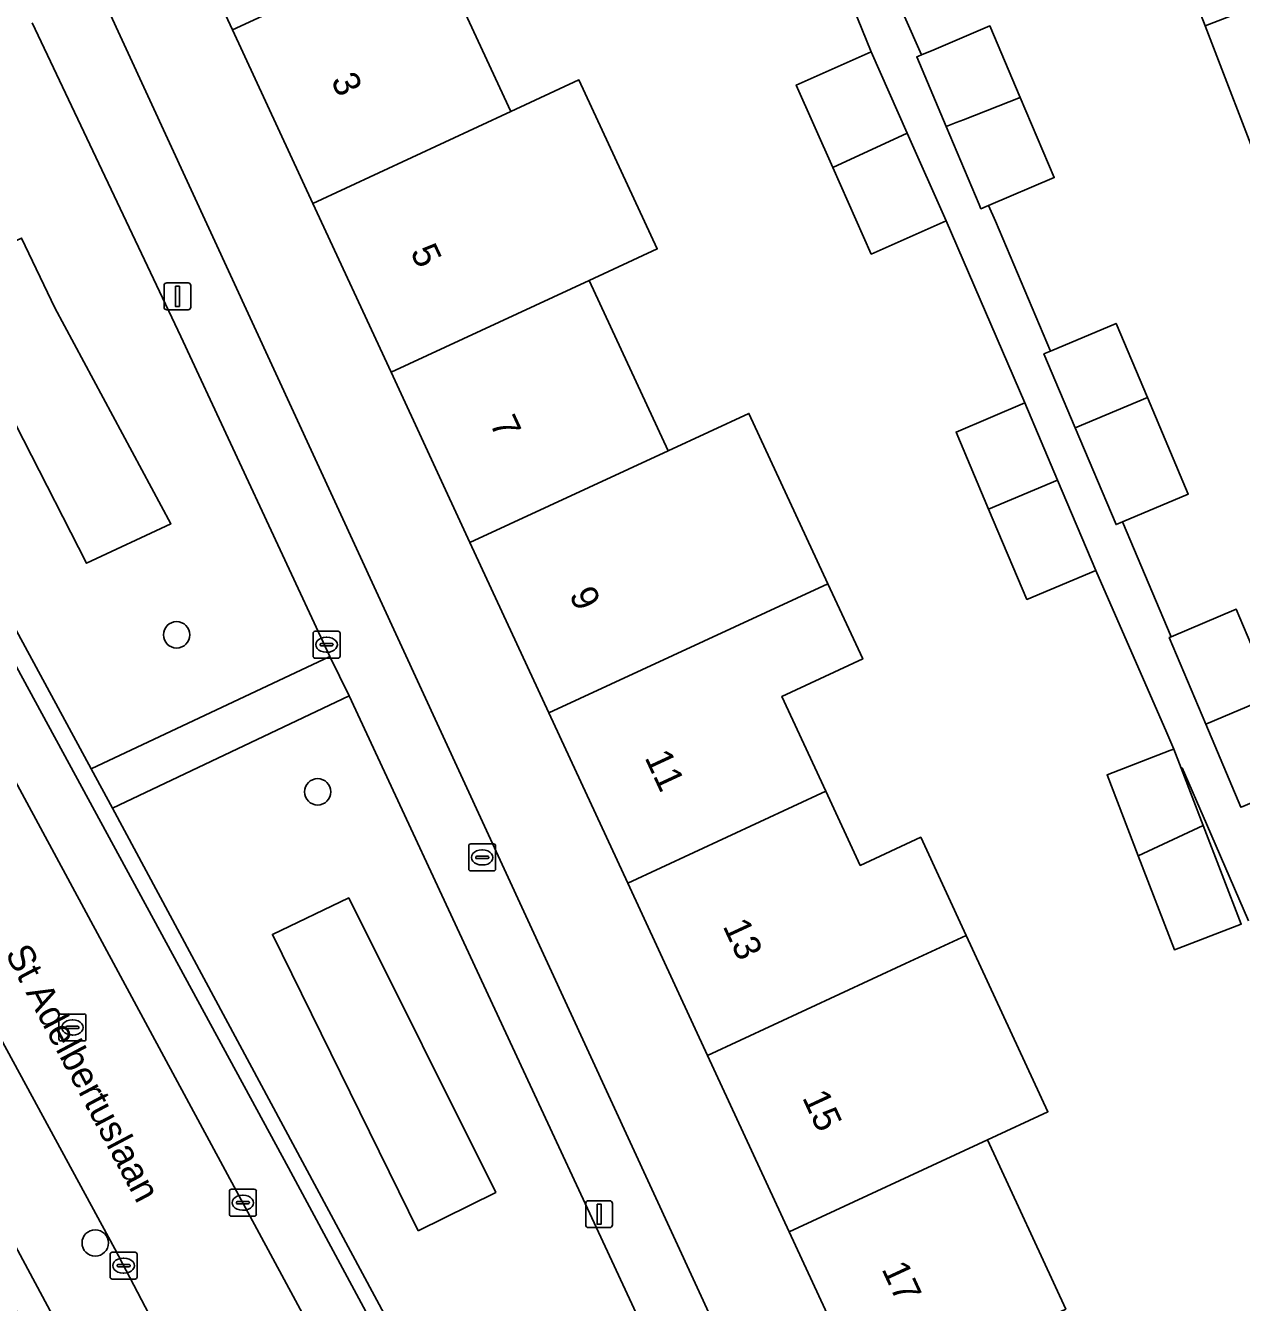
# Model space of a CAD drawing. Extents: x 162523 to 163266, y 381230 to 382050.
# Drawn here: x 162765.64 to 162810.8, y 381862.71 to 381910.12 of the extents above; entities that cross this region are included whole.
import ezdxf

# ---------------------------------------------------------------- set-up
doc = ezdxf.new("R2010")
doc.units = 0
for name, color, linetype in [('IMGEO_Boom', 7, 'Continuous'), ('IMGEO_Erf', 7, 'Continuous'), ('IMGEO_Groenvoorziening', 7, 'Continuous'), ('IMGEO_Kolk', 7, 'Continuous'), ('IMGEO_Lichtmast', 7, 'Continuous'), ('IMGEO_Openbare_ruimte_label', 7, 'Continuous'), ('IMGEO_Pand', 7, 'Continuous'), ('IMGEO_Pand_nummerreeks', 7, 'Continuous'), ('IMGEO_Parkeervlak_open', 7, 'Continuous'), ('IMGEO_Rijbaan_lokaal_open', 7, 'Continuous'), ('IMGEO_Rioolput', 7, 'Continuous'), ('IMGEO_Voetpad_open', 7, 'Continuous')]:
    doc.layers.add(name, color=color, linetype=linetype)

msp = doc.modelspace()

# ---------------------------------------------------------------- linework, layer by layer
at = {"layer": 'IMGEO_Boom'}
for centre in [(162771.256, 381887.499), (162776.493, 381881.67), (162768.233, 381864.921)]:
    msp.add_circle(centre, 0.489, dxfattribs=at)
at = {"layer": 'IMGEO_Erf'}
for points in [[(162794.003, 381865.339), (162790.969, 381871.887), (162788.006, 381878.281), (162785.079, 381884.597), (162782.148, 381890.922), (162779.218, 381897.246), (162776.311, 381903.518), (162773.328, 381909.955), (162770.526, 381916.002), (162767.041, 381914.342), (162813.9, 381812.685), (162814.485, 381811.161)], [(162811.638, 381904.414), (162809.452, 381910.107), (162807.264, 381915.746)], [(162780.684, 381913.365), (162783.667, 381906.928), (162786.196, 381908.099), (162789.102, 381901.827), (162786.574, 381900.655), (162789.505, 381894.331), (162792.507, 381895.722), (162795.438, 381889.397), (162796.732, 381886.606), (162793.73, 381885.214), (162795.362, 381881.691), (162796.638, 381878.938), (162798.889, 381879.981), (162800.577, 381876.341), (162803.612, 381869.793), (162801.36, 381868.749), (162804.27, 381862.468)], [(162797.597, 381912.001), (162798.918, 381909.028), (162799.374, 381909.221), (162801.457, 381910.104), (162802.585, 381907.442), (162803.845, 381904.472), (162801.403, 381903.436), (162801.658, 381902.861), (162803.702, 381898.029), (162806.141, 381899.061), (162807.303, 381896.313), (162808.821, 381892.725), (162806.381, 381891.694), (162808.185, 381887.429), (162810.601, 381888.45), (162811.963, 381885.23)], [(162811.058, 381876.877), (162809.497, 381880.476), (162808.593, 381882.559), (162808.562, 381882.547), (162809.379, 381880.421), (162810.786, 381876.759), (162808.304, 381875.805), (162806.961, 381879.3), (162805.807, 381882.306), (162808.14, 381883.202), (162808.289, 381883.259), (162808.03, 381883.856), (162805.384, 381889.893), (162802.827, 381888.811), (162801.409, 381892.164), (162800.199, 381895.025), (162802.756, 381896.106), (162799.83, 381902.864), (162797.048, 381901.632), (162795.622, 381904.849), (162794.267, 381907.906), (162797.049, 381909.138), (162796.032, 381911.652)], [(162815.393, 381810.803), (162818.797, 381811.72), (162822.323, 381812.834), (162820.843, 381816.027), (162817.848, 381814.639), (162818.068, 381814.17), (162817.778, 381814.034), (162817.581, 381814.459), (162814.553, 381820.994), (162811.599, 381827.368), (162808.707, 381833.608), (162805.721, 381840.052), (162802.771, 381846.419), (162799.852, 381852.718), (162796.914, 381859.058), (162794.003, 381865.339)]]:
    msp.add_lwpolyline(points, dxfattribs=at)
msp.add_lwpolyline([(162745.066, 381900.034), (162748.419, 381893.798), (162751.735, 381887.632), (162755.05, 381881.467), (162758.365, 381875.302), (162761.68, 381869.137), (162764.996, 381862.972), (162768.311, 381856.807), (162771.626, 381850.642), (162774.941, 381844.476), (162778.257, 381838.311), (162781.572, 381832.146), (162784.887, 381825.982), (162788.202, 381819.816), (162791.67, 381813.368), (162792.763, 381813.94), (162777.492, 381842.022), (162746.054, 381900.628)], close=True, dxfattribs=at)
at = {"layer": 'IMGEO_Groenvoorziening'}
msp.add_lwpolyline([(162756.019, 381901.355), (162758.227, 381900.744), (162759.496, 381898.373), (162768.087, 381882.528), (162776.948, 381886.694), (162771.409, 381898.579), (162765.889, 381910.215)], dxfattribs=at)
for points in [[(162767.915, 381890.155), (162771.041, 381891.621), (162766.734, 381899.634), (162765.498, 381902.226), (162762.536, 381900.85), (162763.217, 381899.313)], [(162765.498, 381902.226), (162766.734, 381899.634), (162771.041, 381891.621), (162767.915, 381890.155), (162763.217, 381899.313), (162762.536, 381900.85)], [(162777.664, 381885.237), (162768.874, 381881.068), (162781.105, 381858.309), (162788.486, 381861.969)], [(162780.222, 381865.371), (162783.106, 381866.799), (162777.648, 381877.73), (162774.814, 381876.377)], [(162780.222, 381865.371), (162774.814, 381876.377), (162777.648, 381877.73), (162783.106, 381866.799)]]:
    msp.add_lwpolyline(points, close=True, dxfattribs=at)
at = {"layer": 'IMGEO_Kolk'}
for p, q in [((162776.322, 381886.706), (162776.322, 381887.558)), ((162776.397, 381887.632), (162777.249, 381887.632)), ((162776.624, 381887.175), (162777.022, 381887.175)), ((162776.81, 381887.412), (162776.835, 381887.412)), ((162777.323, 381887.558), (162777.323, 381886.706)), ((162776.581, 381887.126), (162776.581, 381887.138)), ((162777.019, 381887.089), (162776.621, 381887.089)), ((162776.833, 381886.852), (162776.808, 381886.852)), ((162777.065, 381887.138), (162777.065, 381887.126)), ((162777.249, 381886.632), (162776.397, 381886.632)), ((162773.214, 381865.989), (162773.214, 381866.841)), ((162773.289, 381866.915), (162774.141, 381866.915)), ((162774.215, 381866.841), (162774.215, 381865.989)), ((162773.473, 381866.409), (162773.473, 381866.421)), ((162773.911, 381866.372), (162773.513, 381866.372)), ((162773.516, 381866.458), (162773.914, 381866.458)), ((162773.702, 381866.695), (162773.727, 381866.695)), ((162773.957, 381866.421), (162773.957, 381866.409)), ((162774.141, 381865.915), (162773.289, 381865.915)), ((162773.725, 381866.135), (162773.7, 381866.135)), ((162768.786, 381863.653), (162768.786, 381864.505)), ((162768.861, 381864.579), (162769.713, 381864.579)), ((162769.787, 381864.505), (162769.787, 381863.653)), ((162769.045, 381864.073), (162769.045, 381864.085)), ((162769.483, 381864.036), (162769.085, 381864.036)), ((162769.088, 381864.122), (162769.486, 381864.122)), ((162769.274, 381864.359), (162769.299, 381864.359)), ((162769.529, 381864.085), (162769.529, 381864.073)), ((162769.713, 381863.579), (162768.861, 381863.579)), ((162769.297, 381863.799), (162769.272, 381863.799))]:
    msp.add_line(p, q, dxfattribs=at)
for points in [[(162776.322, 381886.706), (162776.322, 381887.558)], [(162776.397, 381887.632), (162777.249, 381887.632)], [(162777.323, 381887.558), (162777.323, 381886.706)], [(162777.249, 381886.632), (162776.397, 381886.632)], [(162773.214, 381865.989), (162773.214, 381866.841)], [(162773.289, 381866.915), (162774.141, 381866.915)], [(162774.215, 381866.841), (162774.215, 381865.989)], [(162774.141, 381865.915), (162773.289, 381865.915)], [(162768.786, 381863.653), (162768.786, 381864.505)], [(162768.861, 381864.579), (162769.713, 381864.579)], [(162769.787, 381864.505), (162769.787, 381863.653)], [(162769.713, 381863.579), (162768.861, 381863.579)]]:
    msp.add_lwpolyline(points, dxfattribs=at)
for centre, radius, start, end in [((162776.399, 381887.556), 0.0765, 91.552, 178.448), ((162776.399, 381887.556), 0.0765, 91.552, 178.448), ((162776.621, 381887.135), 0.0403, 85.8775, 175.7526), ((162777.026, 381887.137), 0.0386, 1.7309, 96.639), ((162777.247, 381887.556), 0.0765, 1.552, 88.448), ((162777.247, 381887.556), 0.0765, 1.552, 88.448), ((162776.399, 381886.708), 0.0765, 181.552, 268.448), ((162776.399, 381886.708), 0.0765, 181.552, 268.448), ((162776.618, 381887.125), 0.0366, 178.938, 274.7102), ((162777.022, 381887.132), 0.043, 264.8664, 352.4533), ((162777.247, 381886.708), 0.0765, 271.552, 358.448), ((162777.247, 381886.708), 0.0765, 271.552, 358.448), ((162773.291, 381866.839), 0.0765, 91.552, 178.448), ((162773.291, 381866.839), 0.0765, 91.552, 178.448), ((162774.139, 381866.839), 0.0765, 1.552, 88.448), ((162774.139, 381866.839), 0.0765, 1.552, 88.448), ((162773.513, 381866.418), 0.0403, 85.8775, 175.7526), ((162773.51, 381866.408), 0.0366, 178.938, 274.7102), ((162773.914, 381866.415), 0.043, 264.8664, 352.4533), ((162773.918, 381866.42), 0.0386, 1.7309, 96.639), ((162773.291, 381865.991), 0.0765, 181.552, 268.448), ((162773.291, 381865.991), 0.0765, 181.552, 268.448), ((162774.139, 381865.991), 0.0765, 271.552, 358.448), ((162774.139, 381865.991), 0.0765, 271.552, 358.448), ((162768.863, 381864.503), 0.0765, 91.552, 178.448), ((162768.863, 381864.503), 0.0765, 91.552, 178.448), ((162769.711, 381864.503), 0.0765, 1.552, 88.448), ((162769.711, 381864.503), 0.0765, 1.552, 88.448), ((162769.085, 381864.082), 0.0403, 85.8775, 175.7526), ((162769.082, 381864.072), 0.0366, 178.938, 274.7102), ((162769.486, 381864.079), 0.043, 264.8664, 352.4533), ((162769.49, 381864.084), 0.0386, 1.7309, 96.639), ((162768.863, 381863.655), 0.0765, 181.552, 268.448), ((162768.863, 381863.655), 0.0765, 181.552, 268.448), ((162769.711, 381863.655), 0.0765, 271.552, 358.448), ((162769.711, 381863.655), 0.0765, 271.552, 358.448)]:
    msp.add_arc(centre, radius, start, end, dxfattribs=at)
for centre, major_axis, ratio, start_param, end_param in [((162776.809, 381887.132), (-0.387, 0.002), 0.722429, 4.712389, 7.853982), ((162776.834, 381887.132), (-0.39, 0.002), 0.717154, 1.570796, 4.712389), ((162773.701, 381866.415), (-0.387, 0.002), 0.722429, 4.712389, 7.853982), ((162773.726, 381866.415), (-0.39, 0.002), 0.717154, 1.570796, 4.712389), ((162769.273, 381864.079), (-0.387, 0.002), 0.722429, 4.712389, 7.853982), ((162769.298, 381864.079), (-0.39, 0.002), 0.717154, 1.570796, 4.712389)]:
    msp.add_ellipse(centre, major_axis=major_axis, ratio=ratio, start_param=start_param, end_param=end_param, dxfattribs=at)
at = {"layer": 'IMGEO_Lichtmast'}
for p, q in [((162770.789, 381899.666), (162770.789, 381900.466)), ((162770.789, 381900.466), (162770.789, 381899.666)), ((162770.889, 381900.566), (162771.679, 381900.566)), ((162771.679, 381900.566), (162770.889, 381900.566)), ((162771.779, 381900.466), (162771.779, 381899.666)), ((162771.779, 381899.666), (162771.779, 381900.466)), ((162771.679, 381899.566), (162770.889, 381899.566)), ((162770.889, 381899.566), (162771.679, 381899.566)), ((162786.447, 381865.591), (162786.447, 381866.391)), ((162786.447, 381866.391), (162786.447, 381865.591)), ((162786.547, 381866.491), (162787.337, 381866.491)), ((162787.337, 381866.491), (162786.547, 381866.491)), ((162787.437, 381866.391), (162787.437, 381865.591)), ((162787.437, 381865.591), (162787.437, 381866.391)), ((162787.337, 381865.491), (162786.547, 381865.491)), ((162786.547, 381865.491), (162787.337, 381865.491))]:
    msp.add_line(p, q, dxfattribs=at)
for points in [[(162771.209, 381900.441), (162771.359, 381900.441), (162771.359, 381899.691), (162771.209, 381899.691), (162771.209, 381900.441)], [(162786.867, 381866.366), (162787.017, 381866.366), (162787.017, 381865.616), (162786.867, 381865.616), (162786.867, 381866.366)]]:
    msp.add_lwpolyline(points, dxfattribs=at)
for centre, start, end in [((162770.889, 381900.466), 90, 180), ((162770.889, 381900.466), 90, 180), ((162771.679, 381900.466), 0, 90), ((162771.679, 381900.466), 360, 90), ((162770.889, 381899.666), 180, 270), ((162770.889, 381899.666), 180, 270), ((162771.679, 381899.666), 270, 0), ((162771.679, 381899.666), 270, 0), ((162786.547, 381866.391), 90, 180), ((162786.547, 381866.391), 90, 180), ((162787.337, 381866.391), 0, 90), ((162787.337, 381866.391), 360, 90), ((162786.547, 381865.591), 180, 270), ((162786.547, 381865.591), 180, 270), ((162787.337, 381865.591), 270, 0), ((162787.337, 381865.591), 270, 0)]:
    msp.add_arc(centre, 0.1, start, end, dxfattribs=at)
at = {"layer": 'IMGEO_Pand'}
for points in [[(162780.692, 381920.597), (162777.747, 381919.702), (162777.523, 381920.186), (162777.233, 381920.053), (162777.441, 381919.597), (162770.664, 381916.456), (162770.459, 381916.91), (162770.167, 381916.777), (162770.526, 381916.002), (162773.328, 381909.955), (162780.684, 381913.365), (162783.438, 381914.633)], [(162817.988, 381919.906), (162810.061, 381916.831), (162807.264, 381915.746), (162809.452, 381910.107), (162812.248, 381911.192), (162820.175, 381914.268)], [(162820.175, 381914.268), (162812.248, 381911.192), (162809.452, 381910.107), (162811.638, 381904.414), (162814.454, 381905.506), (162822.381, 381908.581)], [(162776.311, 381903.518), (162783.667, 381906.928), (162780.684, 381913.365), (162773.328, 381909.955)], [(162798.918, 381909.028), (162798.798, 381908.977), (162798.74, 381908.952), (162799.828, 381906.373), (162800.208, 381906.521), (162800.475, 381906.624), (162802.585, 381907.442), (162801.457, 381910.104), (162799.374, 381909.221)], [(162795.622, 381904.849), (162798.383, 381906.129), (162797.049, 381909.138), (162794.267, 381907.906)], [(162779.218, 381897.246), (162786.574, 381900.655), (162789.102, 381901.827), (162786.196, 381908.099), (162783.667, 381906.928), (162776.311, 381903.518)], [(162802.585, 381907.442), (162800.475, 381906.624), (162800.208, 381906.521), (162799.828, 381906.373), (162801.051, 381903.475), (162801.119, 381903.315), (162801.316, 381903.399), (162801.403, 381903.436), (162803.845, 381904.472)], [(162795.622, 381904.849), (162797.048, 381901.632), (162799.83, 381902.864), (162798.383, 381906.129)], [(162779.218, 381897.246), (162782.148, 381890.922), (162789.505, 381894.331), (162786.574, 381900.655)], [(162803.702, 381898.029), (162803.46, 381897.927), (162804.622, 381895.179), (162807.303, 381896.313), (162806.141, 381899.061)], [(162807.303, 381896.313), (162804.622, 381895.179), (162806.139, 381891.592), (162806.381, 381891.694), (162808.821, 381892.725)], [(162782.148, 381890.922), (162785.079, 381884.597), (162795.438, 381889.397), (162792.507, 381895.722), (162789.505, 381894.331)], [(162802.756, 381896.106), (162800.199, 381895.025), (162801.409, 381892.164), (162803.966, 381893.245)], [(162803.966, 381893.245), (162801.409, 381892.164), (162802.827, 381888.811), (162805.384, 381889.893)], [(162795.362, 381881.691), (162793.73, 381885.214), (162796.732, 381886.606), (162795.438, 381889.397), (162785.079, 381884.597), (162788.006, 381878.281)], [(162808.185, 381887.429), (162808.112, 381887.398), (162809.474, 381884.177), (162811.963, 381885.23), (162810.601, 381888.45)], [(162811.963, 381885.23), (162809.474, 381884.177), (162810.776, 381881.098), (162810.85, 381881.129), (162813.265, 381882.15)], [(162808.562, 381882.547), (162808.289, 381883.259), (162808.14, 381883.202), (162805.807, 381882.306), (162806.961, 381879.3), (162809.379, 381880.421)], [(162796.638, 381878.938), (162795.362, 381881.691), (162788.006, 381878.281), (162790.969, 381871.887), (162798.325, 381875.297), (162800.577, 381876.341), (162798.889, 381879.981)], [(162809.379, 381880.421), (162806.961, 381879.3), (162808.304, 381875.805), (162810.786, 381876.759)], [(162800.577, 381876.341), (162798.325, 381875.297), (162790.969, 381871.887), (162794.003, 381865.339), (162801.36, 381868.749), (162803.612, 381869.793)], [(162796.914, 381859.058), (162804.27, 381862.468), (162801.36, 381868.749), (162794.003, 381865.339)]]:
    msp.add_lwpolyline(points, close=True, dxfattribs=at)
at = {"layer": 'IMGEO_Parkeervlak_open'}
for points in [[(162757.187, 381900.322), (162755.652, 381900.795), (162755.199, 381901.032), (162756.718, 381898.098), (162762.713, 381886.779), (162770.784, 381871.85), (162778.787, 381857.004), (162784.378, 381846.682), (162792.865, 381830.868), (162802.661, 381812.802)], [(162775.404, 381867.717), (162758.099, 381899.571)], [(162802.933, 381816.582), (162775.404, 381867.717)]]:
    msp.add_lwpolyline(points, dxfattribs=at)
at = {"layer": 'IMGEO_Rijbaan_lokaal_open'}
msp.add_lwpolyline([(162778.787, 381857.004), (162770.784, 381871.85), (162762.713, 381886.779), (162756.718, 381898.098), (162755.199, 381901.032), (162753.623, 381904.075), (162749.263, 381901.449), (162749.572, 381900.789), (162750.943, 381898.002), (162759.427, 381882.237), (162768.958, 381864.708), (162772.767, 381857.443), (162784.611, 381835.53), (162799.119, 381808.655), (162803.612, 381811.049), (162803.17, 381811.863), (162802.661, 381812.802), (162792.865, 381830.868), (162784.378, 381846.682)], close=True, dxfattribs=at)
at = {"layer": 'IMGEO_Rioolput'}
for p, q in [((162782.101, 381878.808), (162782.101, 381879.66)), ((162782.176, 381879.734), (162783.028, 381879.734)), ((162783.102, 381879.66), (162783.102, 381878.808)), ((162782.36, 381879.228), (162782.36, 381879.24)), ((162782.798, 381879.191), (162782.4, 381879.191)), ((162782.403, 381879.277), (162782.801, 381879.277)), ((162782.589, 381879.514), (162782.614, 381879.514)), ((162782.844, 381879.24), (162782.844, 381879.228)), ((162783.028, 381878.734), (162782.176, 381878.734)), ((162782.612, 381878.954), (162782.587, 381878.954)), ((162766.962, 381873.422), (162767.814, 381873.422)), ((162766.887, 381872.496), (162766.887, 381873.348)), ((162767.189, 381872.965), (162767.587, 381872.965)), ((162767.375, 381873.202), (162767.4, 381873.202)), ((162767.888, 381873.348), (162767.888, 381872.496)), ((162767.146, 381872.916), (162767.146, 381872.928)), ((162767.584, 381872.879), (162767.186, 381872.879)), ((162767.398, 381872.642), (162767.373, 381872.642)), ((162767.63, 381872.928), (162767.63, 381872.916)), ((162767.814, 381872.422), (162766.962, 381872.422))]:
    msp.add_line(p, q, dxfattribs=at)
for points in [[(162782.101, 381878.808), (162782.101, 381879.66)], [(162782.176, 381879.734), (162783.028, 381879.734)], [(162783.102, 381879.66), (162783.102, 381878.808)], [(162783.028, 381878.734), (162782.176, 381878.734)], [(162766.962, 381873.422), (162767.814, 381873.422)], [(162766.887, 381872.496), (162766.887, 381873.348)], [(162767.888, 381873.348), (162767.888, 381872.496)], [(162767.814, 381872.422), (162766.962, 381872.422)]]:
    msp.add_lwpolyline(points, dxfattribs=at)
for centre, radius, start, end in [((162782.178, 381879.658), 0.0765, 91.552, 178.448), ((162782.178, 381879.658), 0.0765, 91.552, 178.448), ((162783.026, 381879.658), 0.0765, 1.552, 88.448), ((162783.026, 381879.658), 0.0765, 1.552, 88.448), ((162782.4, 381879.237), 0.0403, 85.8775, 175.7526), ((162782.397, 381879.227), 0.0366, 178.938, 274.7102), ((162782.801, 381879.234), 0.043, 264.8664, 352.4533), ((162782.805, 381879.239), 0.0386, 1.7309, 96.639), ((162782.178, 381878.81), 0.0765, 181.552, 268.448), ((162782.178, 381878.81), 0.0765, 181.552, 268.448), ((162783.026, 381878.81), 0.0765, 271.552, 358.448), ((162783.026, 381878.81), 0.0765, 271.552, 358.448), ((162766.964, 381873.346), 0.0765, 91.552, 178.448), ((162766.964, 381873.346), 0.0765, 91.552, 178.448), ((162767.812, 381873.346), 0.0765, 1.552, 88.448), ((162767.812, 381873.346), 0.0765, 1.552, 88.448), ((162767.186, 381872.925), 0.0403, 85.8775, 175.7526), ((162767.591, 381872.927), 0.0386, 1.7309, 96.639), ((162766.964, 381872.498), 0.0765, 181.552, 268.448), ((162766.964, 381872.498), 0.0765, 181.552, 268.448), ((162767.183, 381872.915), 0.0366, 178.938, 274.7102), ((162767.587, 381872.922), 0.043, 264.8664, 352.4533), ((162767.812, 381872.498), 0.0765, 271.552, 358.448), ((162767.812, 381872.498), 0.0765, 271.552, 358.448)]:
    msp.add_arc(centre, radius, start, end, dxfattribs=at)
for centre, major_axis, ratio, start_param, end_param in [((162782.588, 381879.234), (-0.387, 0.002), 0.722429, 4.712389, 7.853982), ((162782.613, 381879.234), (-0.39, 0.002), 0.717154, 1.570796, 4.712389), ((162767.374, 381872.922), (-0.387, 0.002), 0.722429, 4.712389, 7.853982), ((162767.399, 381872.922), (-0.39, 0.002), 0.717154, 1.570796, 4.712389)]:
    msp.add_ellipse(centre, major_axis=major_axis, ratio=ratio, start_param=start_param, end_param=end_param, dxfattribs=at)
at = {"layer": 'IMGEO_Voetpad_open'}
for points in [[(162765.889, 381910.215), (162771.409, 381898.579), (162776.948, 381886.694), (162777.664, 381885.237), (162788.486, 381861.969), (162789.094, 381860.53), (162799.932, 381836.912), (162800.57, 381835.472), (162810.522, 381814.015), (162813.9, 381812.685), (162767.041, 381914.342)], [(162810.85, 381881.129), (162810.776, 381881.098), (162809.474, 381884.177), (162808.112, 381887.398), (162808.185, 381887.429), (162806.381, 381891.694), (162806.139, 381891.592), (162804.622, 381895.179), (162803.46, 381897.927), (162803.702, 381898.029), (162801.658, 381902.861), (162801.403, 381903.436), (162801.316, 381903.399), (162801.119, 381903.315), (162801.051, 381903.475), (162799.828, 381906.373), (162798.74, 381908.952), (162798.798, 381908.977), (162798.918, 381909.028), (162797.597, 381912.001)], [(162796.032, 381911.652), (162797.049, 381909.138), (162798.383, 381906.129), (162799.83, 381902.864), (162802.756, 381896.106), (162803.966, 381893.245), (162805.384, 381889.893), (162808.03, 381883.856), (162808.289, 381883.259), (162808.562, 381882.547), (162808.593, 381882.559), (162809.497, 381880.476), (162811.058, 381876.877)], [(162750.943, 381898.002), (162749.572, 381900.789), (162749.263, 381901.449), (162746.054, 381900.628), (162777.492, 381842.022), (162792.763, 381813.94), (162795.826, 381808.308)], [(162758.099, 381899.571), (162775.404, 381867.717), (162802.933, 381816.582)], [(162803.684, 381816.507), (162794.87, 381832.83), (162794.115, 381834.218), (162781.865, 381856.968), (162781.105, 381858.309), (162768.874, 381881.068), (162768.087, 381882.528), (162759.496, 381898.373)], [(162796.115, 381807.158), (162799.119, 381808.655), (162784.611, 381835.53), (162772.767, 381857.443), (162768.958, 381864.708), (162759.427, 381882.237), (162750.943, 381898.002)]]:
    msp.add_lwpolyline(points, dxfattribs=at)
msp.add_lwpolyline([(162777.664, 381885.237), (162776.948, 381886.694), (162768.087, 381882.528), (162768.874, 381881.068)], close=True, dxfattribs=at)

# ---------------------------------------------------------------- texts
at = {"layer": 'IMGEO_Openbare_ruimte_label'}
msp.add_text('St Adelbertuslaan', height=1, rotation=297.8973, dxfattribs=at).set_placement((162764.871, 381875.671))
at = {"layer": 'IMGEO_Pand_nummerreeks'}
for s, rotation, p in [('3', 294.8629, (162776.971, 381908.087)), ('5', 294.8629, (162779.92, 381901.723)), ('7', 294.8629, (162782.869, 381895.36)), ('9', 294.8629, (162785.818, 381888.996)), ('11', 294.8629, (162788.621, 381882.947)), ('13', 294.8604, (162791.522, 381876.687)), ('15', 294.8604, (162794.471, 381870.323)), ('17', 294.8629, (162797.42, 381863.96))]:
    msp.add_text(s, height=1, rotation=rotation, dxfattribs=at).set_placement(p)

doc.saveas('drawing.dxf')
